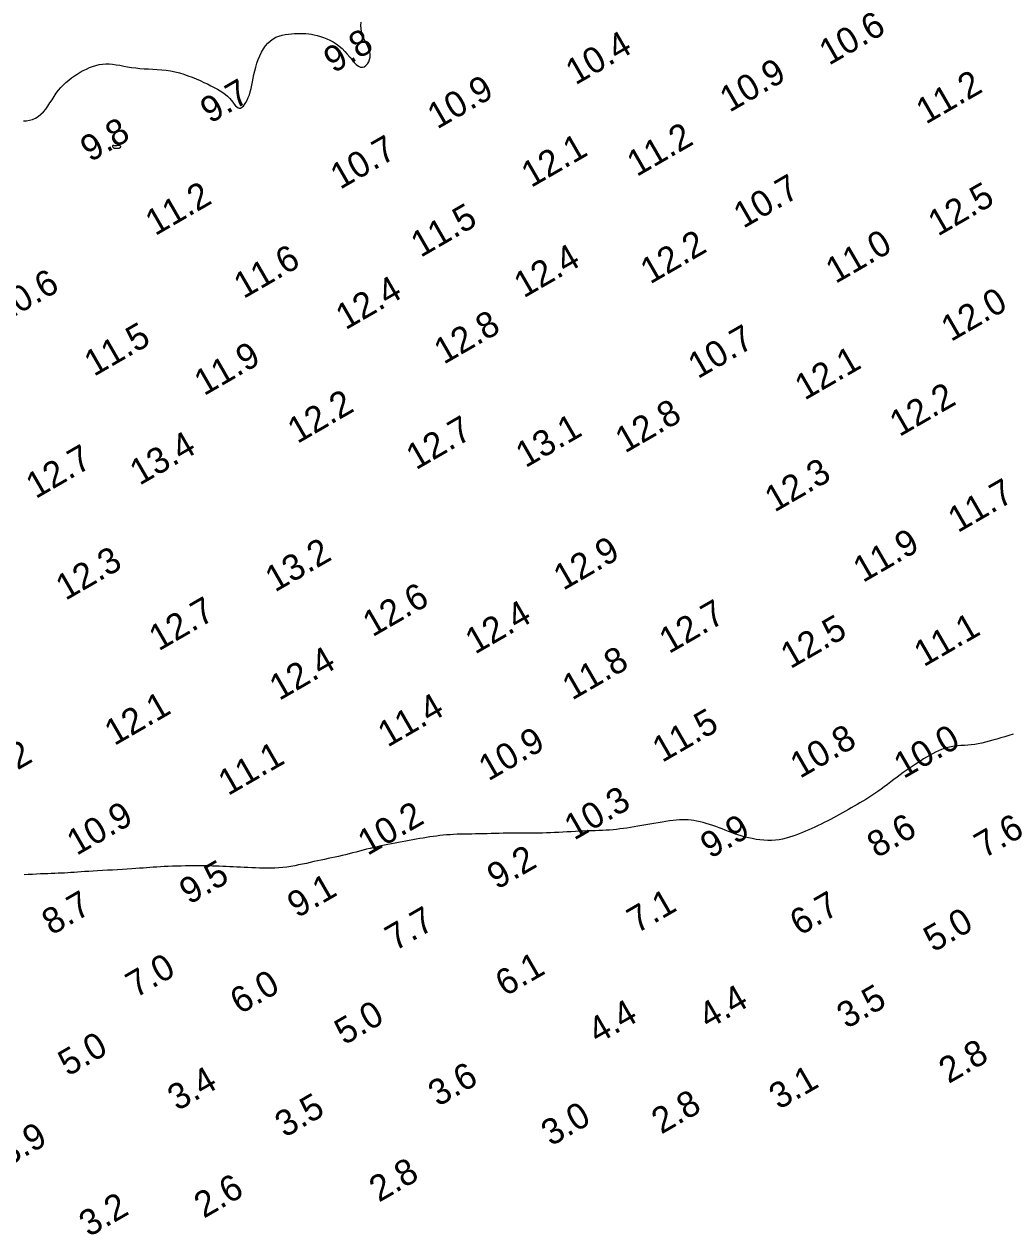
# Model space of a CAD drawing. Extents: x 3024098 to 3056816, y 418252 to 509144.
# Drawn here: x 3030678.1 to 3030868.8, y 418252.2 to 418486.2 of the extents above; entities that cross this region are included whole.
import ezdxf

# ---------------------------------------------------------------- set-up
doc = ezdxf.new("R2010")
doc.units = 0
doc.layers.add('V-CHAN-CONT-EL10', color=7, linetype='Continuous')
doc.layers.add('V-TOPO-SOUN-0911', color=7, linetype='Continuous')

msp = doc.modelspace()

# ---------------------------------------------------------------- linework, layer by layer
at = {"layer": 'V-CHAN-CONT-EL10'}
for points in [[(3030677.98, 418467.55), (3030678.53, 418467.55), (3030679.1, 418467.63), (3030679.68, 418467.8), (3030680.25, 418468.06), (3030680.8, 418468.39), (3030681.31, 418468.8), (3030681.79, 418469.27), (3030682.24, 418469.81), (3030682.66, 418470.39), (3030683.07, 418470.99), (3030683.47, 418471.61), (3030683.87, 418472.23), (3030684.28, 418472.85), (3030684.71, 418473.43), (3030685.17, 418473.98), (3030685.66, 418474.48), (3030686.16, 418474.96), (3030686.69, 418475.4), (3030687.23, 418475.81), (3030687.79, 418476.2), (3030688.36, 418476.57), (3030688.94, 418476.91), (3030689.52, 418477.23), (3030690.11, 418477.53), (3030690.71, 418477.81), (3030691.32, 418478.04), (3030691.93, 418478.24), (3030692.56, 418478.4), (3030693.2, 418478.5), (3030693.85, 418478.55), (3030694.51, 418478.54), (3030695.19, 418478.48), (3030695.89, 418478.38), (3030696.6, 418478.26), (3030697.33, 418478.12), (3030698.08, 418477.99), (3030698.85, 418477.86), (3030699.64, 418477.75), (3030700.45, 418477.67), (3030701.27, 418477.61), (3030702.11, 418477.57), (3030702.96, 418477.53), (3030703.82, 418477.48), (3030704.68, 418477.41), (3030705.55, 418477.32), (3030706.4, 418477.19), (3030707.26, 418477.01), (3030708.1, 418476.79), (3030708.93, 418476.53), (3030709.74, 418476.25), (3030710.54, 418475.94), (3030711.32, 418475.62), (3030712.08, 418475.3), (3030712.81, 418474.97), (3030713.51, 418474.65), (3030714.19, 418474.32), (3030714.83, 418474), (3030715.43, 418473.68), (3030716, 418473.35), (3030716.52, 418473), (3030716.99, 418472.65), (3030717.42, 418472.27), (3030717.8, 418471.88), (3030718.14, 418471.49), (3030718.44, 418471.11), (3030718.71, 418470.76), (3030718.96, 418470.45), (3030719.2, 418470.21), (3030719.44, 418470.04), (3030719.68, 418469.97), (3030719.94, 418470), (3030720.19, 418470.14), (3030720.46, 418470.36), (3030720.71, 418470.67), (3030720.96, 418471.05), (3030721.2, 418471.5), (3030721.42, 418472.01), (3030721.62, 418472.55), (3030721.79, 418473.14), (3030721.94, 418473.76), (3030722.08, 418474.4), (3030722.21, 418475.08), (3030722.35, 418475.77), (3030722.5, 418476.48), (3030722.67, 418477.2), (3030722.86, 418477.93), (3030723.08, 418478.67), (3030723.35, 418479.4), (3030723.64, 418480.11), (3030723.98, 418480.79), (3030724.35, 418481.44), (3030724.76, 418482.03), (3030725.2, 418482.56), (3030725.69, 418483.02), (3030726.21, 418483.39), (3030726.77, 418483.69), (3030727.35, 418483.92), (3030727.95, 418484.09), (3030728.56, 418484.22), (3030729.17, 418484.3), (3030729.77, 418484.36), (3030730.36, 418484.4), (3030730.93, 418484.42), (3030731.48, 418484.43), (3030732.02, 418484.42), (3030732.55, 418484.4), (3030733.09, 418484.35), (3030733.63, 418484.27), (3030734.18, 418484.17), (3030734.75, 418484.03), (3030735.35, 418483.86), (3030735.96, 418483.65), (3030736.57, 418483.41), (3030737.19, 418483.11), (3030737.81, 418482.78), (3030738.41, 418482.4), (3030738.99, 418481.97), (3030739.54, 418481.48), (3030740.07, 418480.95), (3030740.56, 418480.39), (3030741.02, 418479.83), (3030741.47, 418479.3), (3030741.89, 418478.81), (3030742.3, 418478.4), (3030742.7, 418478.09), (3030743.09, 418477.92), (3030743.47, 418477.89), (3030743.83, 418477.99), (3030744.17, 418478.21), (3030744.46, 418478.53), (3030744.7, 418478.92), (3030744.88, 418479.37), (3030744.97, 418479.86), (3030744.98, 418480.37), (3030744.89, 418480.89), (3030744.72, 418481.4), (3030744.5, 418481.92), (3030744.24, 418482.45), (3030743.96, 418482.99), (3030743.7, 418483.55), (3030743.48, 418484.13), (3030743.31, 418484.73), (3030743.21, 418485.35), (3030743.19, 418485.98), (3030743.24, 418486.63)], [(3030869.29, 418348.96), (3030868.47, 418348.72), (3030867.67, 418348.47), (3030866.89, 418348.24), (3030866.13, 418348.01), (3030865.39, 418347.79), (3030864.66, 418347.59), (3030863.95, 418347.4), (3030863.25, 418347.23), (3030862.56, 418347.1), (3030861.88, 418346.98), (3030861.2, 418346.9), (3030860.53, 418346.85), (3030859.87, 418346.8), (3030859.21, 418346.75), (3030858.57, 418346.7), (3030857.93, 418346.63), (3030857.3, 418346.54), (3030856.67, 418346.41), (3030856.06, 418346.23), (3030855.46, 418346.01), (3030854.86, 418345.76), (3030854.27, 418345.48), (3030853.69, 418345.17), (3030853.12, 418344.85), (3030852.55, 418344.51), (3030851.99, 418344.16), (3030851.43, 418343.8), (3030850.87, 418343.45), (3030850.32, 418343.09), (3030849.76, 418342.71), (3030849.2, 418342.33), (3030848.63, 418341.93), (3030848.05, 418341.52), (3030847.46, 418341.1), (3030846.86, 418340.65), (3030846.25, 418340.19), (3030845.62, 418339.73), (3030845, 418339.26), (3030844.38, 418338.79), (3030843.76, 418338.34), (3030843.14, 418337.9), (3030842.54, 418337.48), (3030841.95, 418337.08), (3030841.37, 418336.71), (3030840.8, 418336.35), (3030840.23, 418336.01), (3030839.67, 418335.68), (3030839.12, 418335.36), (3030838.56, 418335.04), (3030838, 418334.72), (3030837.43, 418334.4), (3030836.86, 418334.08), (3030836.29, 418333.75), (3030835.71, 418333.43), (3030835.13, 418333.1), (3030834.54, 418332.78), (3030833.96, 418332.47), (3030833.36, 418332.16), (3030832.77, 418331.86), (3030832.17, 418331.57), (3030831.57, 418331.28), (3030830.97, 418331), (3030830.37, 418330.73), (3030829.76, 418330.46), (3030829.15, 418330.2), (3030828.54, 418329.94), (3030827.92, 418329.69), (3030827.3, 418329.45), (3030826.67, 418329.23), (3030826.03, 418329.02), (3030825.38, 418328.84), (3030824.71, 418328.68), (3030824.03, 418328.56), (3030823.32, 418328.48), (3030822.6, 418328.43), (3030821.85, 418328.43), (3030821.1, 418328.47), (3030820.34, 418328.53), (3030819.58, 418328.63), (3030818.84, 418328.76), (3030818.11, 418328.91), (3030817.4, 418329.08), (3030816.73, 418329.28), (3030816.08, 418329.48), (3030815.45, 418329.71), (3030814.83, 418329.94), (3030814.23, 418330.17), (3030813.63, 418330.41), (3030813.03, 418330.65), (3030812.43, 418330.88), (3030811.82, 418331.11), (3030811.21, 418331.32), (3030810.59, 418331.52), (3030809.97, 418331.71), (3030809.36, 418331.88), (3030808.75, 418332.03), (3030808.16, 418332.15), (3030807.58, 418332.25), (3030807.01, 418332.33), (3030806.45, 418332.38), (3030805.9, 418332.4), (3030805.34, 418332.4), (3030804.76, 418332.38), (3030804.16, 418332.34), (3030803.53, 418332.27), (3030802.87, 418332.19), (3030802.16, 418332.09), (3030801.41, 418331.98), (3030800.64, 418331.85), (3030799.85, 418331.72), (3030799.06, 418331.58), (3030798.27, 418331.44), (3030797.48, 418331.3), (3030796.72, 418331.17), (3030795.99, 418331.04), (3030795.29, 418330.92), (3030794.6, 418330.82), (3030793.93, 418330.72), (3030793.27, 418330.63), (3030792.61, 418330.55), (3030791.94, 418330.48), (3030791.27, 418330.43), (3030790.59, 418330.38), (3030789.9, 418330.35), (3030789.19, 418330.32), (3030788.47, 418330.29), (3030787.74, 418330.27), (3030786.99, 418330.25), (3030786.23, 418330.22), (3030785.45, 418330.19), (3030784.66, 418330.15), (3030783.86, 418330.1), (3030783.06, 418330.06), (3030782.25, 418330.01), (3030781.44, 418329.96), (3030780.64, 418329.92), (3030779.83, 418329.88), (3030779.05, 418329.86), (3030778.27, 418329.84), (3030777.5, 418329.83), (3030776.75, 418329.83), (3030776, 418329.84), (3030775.25, 418329.84), (3030774.5, 418329.85), (3030773.75, 418329.85), (3030773, 418329.85), (3030772.24, 418329.84), (3030771.47, 418329.82), (3030770.7, 418329.8), (3030769.93, 418329.78), (3030769.16, 418329.75), (3030768.39, 418329.73), (3030767.63, 418329.71), (3030766.87, 418329.69), (3030766.11, 418329.68), (3030765.36, 418329.67), (3030764.62, 418329.66), (3030763.9, 418329.65), (3030763.18, 418329.64), (3030762.47, 418329.63), (3030761.77, 418329.6), (3030761.09, 418329.57), (3030760.42, 418329.53), (3030759.76, 418329.48), (3030759.11, 418329.42), (3030758.47, 418329.35), (3030757.83, 418329.27), (3030757.18, 418329.18), (3030756.54, 418329.09), (3030755.89, 418328.99), (3030755.23, 418328.88), (3030754.57, 418328.77), (3030753.9, 418328.66), (3030753.22, 418328.54), (3030752.54, 418328.42), (3030751.86, 418328.29), (3030751.17, 418328.17), (3030750.48, 418328.04), (3030749.8, 418327.91), (3030749.11, 418327.77), (3030748.42, 418327.64), (3030747.73, 418327.49), (3030747.05, 418327.35), (3030746.36, 418327.2), (3030745.67, 418327.04), (3030744.98, 418326.88), (3030744.3, 418326.71), (3030743.61, 418326.54), (3030742.93, 418326.36), (3030742.25, 418326.18), (3030741.57, 418326.01), (3030740.89, 418325.83), (3030740.21, 418325.66), (3030739.54, 418325.5), (3030738.87, 418325.34), (3030738.2, 418325.19), (3030737.53, 418325.05), (3030736.85, 418324.9), (3030736.18, 418324.76), (3030735.49, 418324.62), (3030734.79, 418324.47), (3030734.09, 418324.32), (3030733.37, 418324.16), (3030732.64, 418323.99), (3030731.9, 418323.83), (3030731.15, 418323.67), (3030730.39, 418323.52), (3030729.63, 418323.39), (3030728.87, 418323.27), (3030728.1, 418323.18), (3030727.34, 418323.11), (3030726.57, 418323.07), (3030725.81, 418323.05), (3030725.05, 418323.04), (3030724.3, 418323.05), (3030723.55, 418323.07), (3030722.8, 418323.1), (3030722.07, 418323.13), (3030721.34, 418323.16), (3030720.62, 418323.2), (3030719.91, 418323.23), (3030719.21, 418323.27), (3030718.51, 418323.3), (3030717.82, 418323.34), (3030717.14, 418323.37), (3030716.47, 418323.4), (3030715.81, 418323.42), (3030715.14, 418323.45), (3030714.48, 418323.47), (3030713.8, 418323.49), (3030713.11, 418323.5), (3030712.41, 418323.51), (3030711.67, 418323.51), (3030710.91, 418323.51), (3030710.11, 418323.5), (3030709.28, 418323.49), (3030708.44, 418323.47), (3030707.6, 418323.45), (3030706.76, 418323.42), (3030705.95, 418323.39), (3030705.16, 418323.36), (3030704.41, 418323.32), (3030703.71, 418323.28), (3030703.04, 418323.23), (3030702.39, 418323.18), (3030701.74, 418323.13), (3030701.09, 418323.08), (3030700.4, 418323.03), (3030699.67, 418322.97), (3030698.88, 418322.92), (3030698.02, 418322.86), (3030697.11, 418322.81), (3030696.15, 418322.75), (3030695.17, 418322.7), (3030694.19, 418322.65), (3030693.22, 418322.59), (3030692.28, 418322.54), (3030691.39, 418322.49), (3030690.57, 418322.44), (3030689.8, 418322.39), (3030689.08, 418322.34), (3030688.4, 418322.29), (3030687.75, 418322.24), (3030687.12, 418322.2), (3030686.5, 418322.16), (3030685.88, 418322.12), (3030685.26, 418322.09), (3030684.63, 418322.06), (3030683.98, 418322.03), (3030683.32, 418322.01), (3030682.64, 418321.98), (3030681.94, 418321.95), (3030681.22, 418321.93), (3030680.47, 418321.9), (3030679.69, 418321.86), (3030678.88, 418321.82), (3030678.07, 418321.78)]]:
    msp.add_lwpolyline(points, dxfattribs=at)
msp.add_lwpolyline([(3030695.32, 418462.33), (3030695.35, 418462.31), (3030695.38, 418462.29), (3030695.41, 418462.28), (3030695.45, 418462.27), (3030695.5, 418462.26), (3030695.55, 418462.26), (3030695.61, 418462.25), (3030695.69, 418462.24), (3030695.77, 418462.24), (3030695.86, 418462.23), (3030695.96, 418462.23), (3030696.06, 418462.22), (3030696.15, 418462.23), (3030696.25, 418462.23), (3030696.34, 418462.24), (3030696.42, 418462.26), (3030696.5, 418462.28), (3030696.56, 418462.31), (3030696.62, 418462.34), (3030696.67, 418462.38), (3030696.71, 418462.41), (3030696.74, 418462.45), (3030696.75, 418462.49), (3030696.76, 418462.53), (3030696.75, 418462.57), (3030696.73, 418462.61), (3030696.7, 418462.64), (3030696.67, 418462.67), (3030696.62, 418462.7), (3030696.56, 418462.72), (3030696.48, 418462.73), (3030696.41, 418462.74), (3030696.32, 418462.74), (3030696.23, 418462.74), (3030696.13, 418462.73), (3030696.03, 418462.73), (3030695.93, 418462.72), (3030695.82, 418462.72), (3030695.72, 418462.71), (3030695.62, 418462.72), (3030695.53, 418462.72), (3030695.44, 418462.73), (3030695.36, 418462.73), (3030695.29, 418462.74), (3030695.24, 418462.73), (3030695.19, 418462.72), (3030695.16, 418462.7), (3030695.15, 418462.67), (3030695.14, 418462.64), (3030695.15, 418462.59), (3030695.17, 418462.54), (3030695.2, 418462.49), (3030695.23, 418462.45), (3030695.26, 418462.4), (3030695.29, 418462.36)], close=True, dxfattribs=at)

# ---------------------------------------------------------------- texts
at = {"layer": 'V-TOPO-SOUN-0911'}
for s, p in [('10.6 ', (3030833.69, 418478.16)), ('9.8', (3030737.89, 418476.65)), ('10.4 ', (3030784.67, 418474.35)), ('10.9 ', (3030814.46, 418469.07)), ('10.9 ', (3030757.93, 418465.82)), ('11.2 ', (3030852.42, 418466.77)), ('9.7', (3030714.03, 418466.91)), ('9.8', (3030690.84, 418459.46)), ('11.2 ', (3030796.52, 418456.64)), ('10.7 ', (3030739.17, 418454.17)), ('12.1 ', (3030776.09, 418454.52)), ('11.2 ', (3030703.41, 418445.22)), ('10.7 ', (3030817.12, 418446.63)), ('12.5 ', (3030854.74, 418445.12)), ('11.5 ', (3030754.74, 418441.02)), ('12.2 ', (3030799.11, 418435.87)), ('11.0 ', (3030834.95, 418435.96)), ('11.6 ', (3030720.5, 418433.05)), ('12.4 ', (3030774.67, 418433.18)), ('10.6 ', (3030673.91, 418428.33)), ('12.4 ', (3030740.22, 418427.01)), ('12.0 ', (3030857.26, 418424.74)), ('12.8 ', (3030759.21, 418420.35)), ('11.5 ', (3030691.58, 418418.02)), ('10.7 ', (3030808.33, 418417.56)), ('11.9 ', (3030712.85, 418414.28)), ('12.1 ', (3030828.98, 418413.41)), ('12.2 ', (3030730.9, 418405.03)), ('12.2 ', (3030847.3, 418406.37)), ('12.8 ', (3030794.25, 418403.19)), ('12.7 ', (3030753.83, 418399.94)), ('13.1 ', (3030775.01, 418400.35)), ('13.4 ', (3030700.39, 418396.96)), ('12.7 ', (3030680.31, 418394.37)), ('12.3 ', (3030823.16, 418391.77)), ('11.7 ', (3030858.59, 418387.8)), ('11.9 ', (3030840.25, 418378.16)), ('12.3 ', (3030686.08, 418374.71)), ('13.2 ', (3030726.57, 418376.32)), ('12.9 ', (3030782.31, 418376.65)), ('12.6 ', (3030745.43, 418367.66)), ('12.7 ', (3030704.09, 418364.94)), ('12.4 ', (3030765.25, 418364.31)), ('12.7 ', (3030802.75, 418364.41)), ('12.5 ', (3030826.23, 418361.49)), ('11.1 ', (3030852.01, 418361.87)), ('12.4 ', (3030727.39, 418355.36)), ('11.8 ', (3030784.02, 418355.42)), ('12.1 ', (3030695.51, 418346.64)), ('11.4 ', (3030748.35, 418346.33)), ('11.5 ', (3030801.43, 418343.38)), ('10.9 ', (3030767.84, 418339.8)), ('10.8 ', (3030828.08, 418340.3)), ('10.0 ', (3030848.11, 418340.26)), ('12.2 ', (3030668.73, 418337.28)), ('11.1 ', (3030717.5, 418336.97)), ('10.3 ', (3030784.41, 418328.35)), ('10.9 ', (3030688.22, 418325.4)), ('10.2 ', (3030744.48, 418325.4)), ('8.6', (3030842.94, 418324.92)), ('7.6', (3030863.67, 418324.86)), ('9.9', (3030810.72, 418324.79)), ('9.2', (3030769.48, 418318.81)), ('9.5', (3030709.99, 418315.93)), ('9.1', (3030730.85, 418313.32)), ('8.7', (3030683.39, 418309.99)), ('7.1', (3030796.53, 418310.36)), ('6.7', (3030828.01, 418309.89)), ('7.7', (3030749.76, 418306.94)), ('5.0', (3030853.88, 418306.71)), ('7.0', (3030699.62, 418297.88)), ('6.1', (3030771.07, 418298.16)), ('6.0', (3030719.79, 418294.7)), ('3.5', (3030837.09, 418291.91)), ('4.4', (3030810.36, 418291.85)), ('5.0', (3030739.97, 418288.76)), ('4.4', (3030788.97, 418288.99)), ('5.0', (3030686.53, 418282.72)), ('2.8', (3030856.82, 418281.31)), ('3.4', (3030707.7, 418276.03)), ('3.6', (3030758.09, 418276.86)), ('3.1', (3030823.99, 418276.28)), ('3.5', (3030728.46, 418270.88)), ('2.8', (3030801.27, 418271.54)), ('3.0', (3030779.93, 418269.21)), ('3.9', (3030674.83, 418265.24)), ('2.8', (3030746.68, 418258.38)), ('2.6', (3030712.82, 418255.27)), ('3.2', (3030690.58, 418251.66))]:
    msp.add_text(s, height=5, rotation=30, dxfattribs=at).set_placement(p)

doc.saveas('drawing.dxf')
